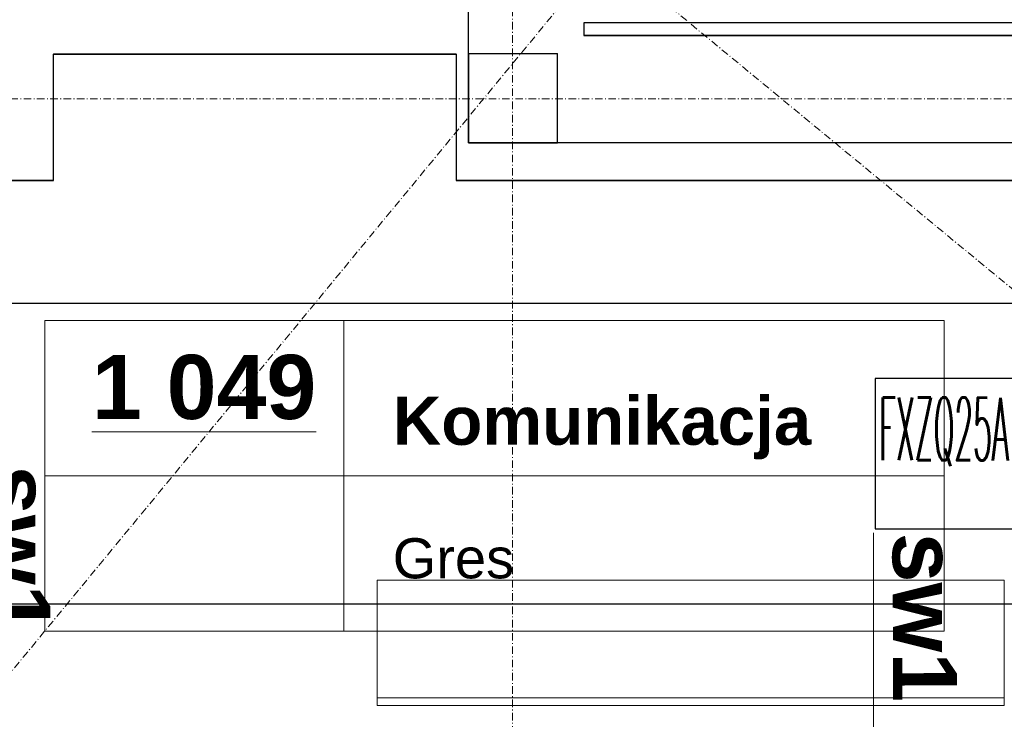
# Model space of a CAD drawing. Header units: millimetres. Extents: x -8642 to 28269, y -6609 to 3701.
# Tile 260 of 285: x 8444 to 8836, y -1497 to -1218. Entities that reach past the tile are written whole.
import ezdxf
from ezdxf.enums import TextEntityAlignment as Align

# ---------------------------------------------------------------- set-up
doc = ezdxf.new("R2010")
doc.units = ezdxf.units.MM
doc.header["$LTSCALE"] = 1000
doc.header["$MEASUREMENT"] = 0
for name, pattern in [('rzut 1 pietra$0$ArchiTECH.PC 5. Line Type', [0.0053, 0.003, -0.001, 0.0003, -0.001]), ('rzut 1 pietra$0$ArchiTECH.PC Solid Line Type', [0]), ('SUFIT_1 PIETRO$0$ArchiTECH.PC Solid Line Type', [0])]:
    doc.linetypes.add(name, pattern=pattern)
doc.layers.get('0').update_dxf_attribs({"lineweight": 25})
doc.layers.add('_Etap_2_klimatyzator_w nowej_lokalizacji', color=7, linetype='Continuous', lineweight=30)
doc.layers.add('IS_ARCH', color=254, linetype='Continuous', lineweight=18)
for name, color, linetype in [('SUFIT_1 PIETRO$0$ELEM KONSTRUKCJI - inwent', 254, 'Continuous'), ('SUFIT_1 PIETRO$0$INWENTARYZACJA', 254, 'Continuous'), ('SUFIT_1 PIETRO$0$TYP SUFITÓW_NOWYCH', 254, 'Continuous')]:
    doc.layers.add(name, color=color, linetype=linetype)
doc.styles.add('romans1', font='simplex.shx', dxfattribs={"width": 0.8})
doc.styles.add('rzut 1 pietra$0$ArchiTECHStyle1', font='arial.ttf', dxfattribs={"height": 0.16})
doc.styles.add('rzut 1 pietra$0$ArchiTECHStyle3', font='arialbd.ttf', dxfattribs={"height": 0.192})

# ---------------------------------------------------------------- blocks, each defined once
blk = doc.blocks.new('jw_FXZQ25A')
blk.add_lwpolyline([(0, 0), (60, 0), (60, 60), (0, 60)], close=True)
at = {"color": 7, "style": 'romans1', "width": 0.35}
blk.add_text('FXZQ25A', height=25, rotation=359.9189, dxfattribs=at).set_placement((1.49, 27.37))

msp = doc.modelspace()

# ---------------------------------------------------------------- linework, layer by layer
at = {"layer": 'IS_ARCH', "linetype": 'rzut 1 pietra$0$ArchiTECH.PC 5. Line Type'}
for p, q in [((10526.69, 1052.74), (5662.01, -4848.77)), ((8640, 773.48), (8640, -2117.32)), ((8097.89, -714.6), (10402.24, -2614.1)), ((7560, -1250), (11019.99, -1250))]:
    msp.add_line(p, q, dxfattribs=at)
at = {"layer": 'IS_ARCH', "linetype": 'rzut 1 pietra$0$ArchiTECH.PC Solid Line Type'}
for p, q in [((8622.57, -1267.5), (8622.57, -1175.5)), ((8668.5, -1219.63), (8668.5, -1224.63)), ((8905.5, -1219.63), (8668.5, -1219.63)), ((8668.5, -1224.63), (8905.5, -1224.63)), ((8457, -1282.5), (8457, -1232.09)), ((8457, -1232.09), (8617.57, -1232.09)), ((8617.57, -1232.09), (8617.57, -1282.5)), ((8658.02, -1231.92), (8622.5, -1231.92)), ((8622.5, -1231.92), (8622.5, -1267.42)), ((8658.02, -1267.42), (8658.02, -1231.92)), ((8622.5, -1267.42), (8658.02, -1267.42)), ((8905.5, -1267.5), (8622.57, -1267.5)), ((8200, -1282.5), (8457, -1282.5)), ((8617.57, -1282.5), (8920.5, -1282.5)), ((8453.5, -1338.39), (8812.3, -1338.39)), ((8453.5, -1338.39), (8453.5, -1462.31)), ((8572.74, -1338.39), (8572.74, -1462.31)), ((8812.3, -1338.39), (8812.3, -1462.31)), ((8453.5, -1400.35), (8812.3, -1400.35)), ((8784.02, -1559.83), (8784.02, -1423.08)), ((8836.13, -1441.95), (8586.13, -1441.95)), ((8586.13, -1441.95), (8586.13, -1491.95)), ((8836.13, -1491.95), (8836.13, -1441.95)), ((8453.5, -1462.31), (8812.3, -1462.31)), ((8586.13, -1488.95), (8836.13, -1488.95)), ((8586.13, -1491.95), (8836.13, -1491.95))]:
    msp.add_line(p, q, dxfattribs=at)
at = {"layer": 'SUFIT_1 PIETRO$0$ELEM KONSTRUKCJI - inwent', "linetype": 'SUFIT_1 PIETRO$0$ArchiTECH.PC Solid Line Type'}
for p, q in [((8658.02, -1232), (8622.5, -1232)), ((8622.5, -1232), (8622.5, -1267.5)), ((8658.02, -1267.5), (8658.02, -1232)), ((8622.5, -1267.5), (8658.02, -1267.5))]:
    msp.add_line(p, q, dxfattribs=at)
at = {"layer": 'SUFIT_1 PIETRO$0$INWENTARYZACJA', "linetype": 'SUFIT_1 PIETRO$0$ArchiTECH.PC Solid Line Type'}
for p, q in [((8622.57, -1267.58), (8622.57, -1175.58)), ((8668.5, -1219.72), (8668.5, -1224.72)), ((8905.5, -1219.72), (8668.5, -1219.72)), ((8668.5, -1224.72), (8905.5, -1224.72)), ((8457, -1282.58), (8457, -1232.18)), ((8457, -1232.18), (8617.57, -1232.18)), ((8617.57, -1232.18), (8617.57, -1282.58)), ((8905.5, -1267.58), (8622.57, -1267.58)), ((8200, -1282.58), (8457, -1282.58)), ((8617.57, -1282.58), (8920.5, -1282.58))]:
    msp.add_line(p, q, dxfattribs=at)
at = {"layer": 'SUFIT_1 PIETRO$0$TYP SUFITÓW_NOWYCH', "linetype": 'SUFIT_1 PIETRO$0$ArchiTECH.PC Solid Line Type'}
for p, q in [((8244.77, -1331.51), (9444.95, -1331.51)), ((9444.95, -1451.51), (8244.77, -1451.51))]:
    msp.add_line(p, q, dxfattribs=at)

# ---------------------------------------------------------------- block references
at = {"layer": '_Etap_2_klimatyzator_w nowej_lokalizacji'}
msp.add_blockref('jw_FXZQ25A', (8784.77, -1421.51), dxfattribs=at)

# ---------------------------------------------------------------- texts
at = {"layer": 'IS_ARCH'}
for s, height, style, p in [('%%u1 049%%u', 25.6, 'rzut 1 pietra$0$ArchiTECHStyle3', (8472.31, -1385.4)), ('Komunikacja', 19.2, 'rzut 1 pietra$0$ArchiTECHStyle3', (8592.29, -1393.77)), ('Gres ', 16, 'rzut 1 pietra$0$ArchiTECHStyle1', (8592.29, -1446.07))]:
    msp.add_text(s, height=height, dxfattribs=dict(at, style=style)).set_placement(p, align=Align.BOTTOM_LEFT)
at = {"layer": 'IS_ARCH', "style": 'rzut 1 pietra$0$ArchiTECHStyle3'}
for p in [(8422.34, -1396.14), (8784.02, -1423.08)]:
    msp.add_text('sw1', height=25.6, rotation=270.1, dxfattribs=at).set_placement(p, align=Align.BOTTOM_LEFT)

doc.saveas('drawing.dxf')
